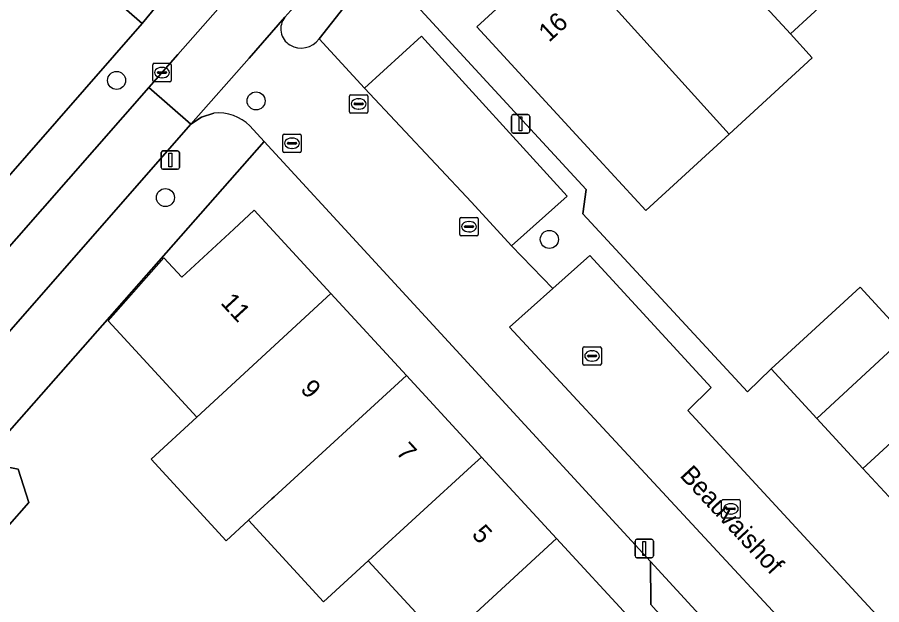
# Model space of a CAD drawing. Extents: x 158472 to 159562, y 388525 to 389606.
# Drawn here: x 158975.44 to 159022.2, y 388879.11 to 388910.91 of the extents above; entities that cross this region are included whole.
import ezdxf

# ---------------------------------------------------------------- set-up
doc = ezdxf.new("R2010")
doc.units = 0
for name, color, linetype in [('IMGEO_Berm_groen', 7, 'Continuous'), ('IMGEO_Boom', 7, 'Continuous'), ('IMGEO_Brandkraan', 7, 'Continuous'), ('IMGEO_Erf', 7, 'Continuous'), ('IMGEO_Fietspad_gesloten', 7, 'Continuous'), ('IMGEO_Groenvoorziening', 7, 'Continuous'), ('IMGEO_Kolk', 7, 'Continuous'), ('IMGEO_Lichtmast', 7, 'Continuous'), ('IMGEO_Muur', 7, 'Continuous'), ('IMGEO_Openbare_ruimte_label', 7, 'Continuous'), ('IMGEO_Pand', 7, 'Continuous'), ('IMGEO_Pand_nummerreeks', 7, 'Continuous'), ('IMGEO_Parkeervlak_open', 7, 'Continuous'), ('IMGEO_Rijbaan_lokaal_open', 7, 'Continuous'), ('IMGEO_Voetpad_open', 7, 'Continuous')]:
    doc.layers.add(name, color=color, linetype=linetype)

msp = doc.modelspace()

# ---------------------------------------------------------------- linework, layer by layer
at = {"layer": 'IMGEO_Berm_groen'}
for points in [[(158986.075, 388905.713), (158985.406, 388905.499), (158984.817, 388905.117), (158966.103, 388883.752), (158968.762, 388881.439), (158988.788, 388904.188)], [(158988.788, 388904.188), (158988.017, 388905.027)]]:
    msp.add_lwpolyline(points, dxfattribs=at)
msp.add_arc((158986.331, 388903.347), 2.38, 44.9027, 96.1864, dxfattribs=at)
at = {"layer": 'IMGEO_Boom'}
for centre in [(158980.808, 388907.487), (158988.355, 388906.378), (158983.45, 388901.151), (159004.217, 388898.881)]:
    msp.add_circle(centre, 0.489, dxfattribs=at)
at = {"layer": 'IMGEO_Brandkraan'}
for p, q in [((158989.798, 388903.661), (158989.798, 388904.513)), ((158989.873, 388904.587), (158990.725, 388904.587)), ((158990.286, 388904.367), (158990.311, 388904.367)), ((158990.799, 388904.513), (158990.799, 388903.661)), ((158990.057, 388904.081), (158990.057, 388904.093)), ((158990.495, 388904.044), (158990.097, 388904.044)), ((158990.1, 388904.13), (158990.498, 388904.13)), ((158990.541, 388904.093), (158990.541, 388904.081)), ((158990.725, 388903.587), (158989.873, 388903.587)), ((158990.309, 388903.807), (158990.284, 388903.807))]:
    msp.add_line(p, q, dxfattribs=at)
for points in [[(158989.798, 388903.661), (158989.798, 388904.513)], [(158989.873, 388904.587), (158990.725, 388904.587)], [(158990.799, 388904.513), (158990.799, 388903.661)], [(158990.725, 388903.587), (158989.873, 388903.587)]]:
    msp.add_lwpolyline(points, dxfattribs=at)
for centre, radius, start, end in [((158989.875, 388904.511), 0.0765, 91.552, 178.448), ((158989.875, 388904.511), 0.0765, 91.552, 178.448), ((158990.723, 388904.511), 0.0765, 1.552, 88.448), ((158990.723, 388904.511), 0.0765, 1.552, 88.448), ((158990.097, 388904.09), 0.0403, 85.8775, 175.7526), ((158990.094, 388904.08), 0.0366, 178.938, 274.7102), ((158990.498, 388904.087), 0.043, 264.8664, 352.4533), ((158990.502, 388904.092), 0.0386, 1.7309, 96.639), ((158989.875, 388903.663), 0.0765, 181.552, 268.448), ((158989.875, 388903.663), 0.0765, 181.552, 268.448), ((158990.723, 388903.663), 0.0765, 271.552, 358.448), ((158990.723, 388903.663), 0.0765, 271.552, 358.448)]:
    msp.add_arc(centre, radius, start, end, dxfattribs=at)
for centre, major_axis, ratio, start_param, end_param in [((158990.285, 388904.087), (-0.387, 0.002), 0.722429, 4.712389, 7.853982), ((158990.31, 388904.087), (-0.39, 0.002), 0.717154, 1.570796, 4.712389)]:
    msp.add_ellipse(centre, major_axis=major_axis, ratio=ratio, start_param=start_param, end_param=end_param, dxfattribs=at)
at = {"layer": 'IMGEO_Erf'}
for points in [[(158928.728, 388923.855), (158935.982, 388907.162), (158945.799, 388898.553), (158947.637, 388900.659), (158950.849, 388897.857), (158953.895, 388895.199), (158952.057, 388893.093), (158953.206, 388892.096), (158955.047, 388894.211), (158958.302, 388891.378), (158956.461, 388889.263), (158960.457, 388885.716), (158982.198, 388910.573), (158963.265, 388927.1)], [(158997.065, 388911.51), (159000.837, 388907.412), (159006.203, 388901.581), (159006.027, 388900.273), (159014.937, 388890.629), (159016.222, 388891.875), (159021.022, 388896.297), (159023.484, 388893.624), (159025.982, 388890.912), (159028.075, 388888.641), (159032.79, 388892.979), (159028.735, 388897.342), (159031.517, 388899.927), (159033.216, 388901.506), (159034.832, 388903.008), (159038.924, 388898.606), (159044.34, 388903.612), (159040.28, 388908.103), (159042.012, 388909.668), (159046.071, 388905.177), (159047.144, 388906.244), (159051.996, 388910.732), (159056.776, 388915.153)], [(159021.668, 388914.063), (159017.258, 388910.008), (159018.44, 388908.714), (159013.951, 388904.587), (159009.44, 388900.44), (159006.905, 388903.197), (159000.295, 388910.386), (159004.887, 388914.609)], [(158998.489, 388877.073), (158994.425, 388881.489), (158992.009, 388879.271), (158987.95, 388883.693), (158986.742, 388882.571), (158982.674, 388886.983), (158985.15, 388889.266), (158980.997, 388893.778), (158980.347, 388894.484), (158983.371, 388897.893), (158984.333, 388896.849), (158987.151, 388899.442), (158988.255, 388900.458), (158992.402, 388895.953), (158996.488, 388891.513), (159000, 388887.698), (159000.545, 388887.106), (159004.599, 388882.702), (159008.654, 388878.296)]]:
    msp.add_lwpolyline(points, dxfattribs=at)
for points in [[(159014.649, 388873.584), (159009.7, 388879.13), (159009.691, 388881.445), (159000, 388891.989), (158988.788, 388904.188), (158968.762, 388881.439), (158967.507, 388880.013), (158967.11, 388879.563), (158970.648, 388876.486), (158972.587, 388878.607), (158974.289, 388877.137), (158978.812, 388873.23), (158976.909, 388871.042), (158981.434, 388867.108), (158983.016, 388868.906), (158984.505, 388867.595), (158982.931, 388865.806), (158985.959, 388863.173), (158990.479, 388859.243), (158992.082, 388857.849), (158995.085, 388855.237), (158999.05, 388855.408), (159000, 388856.515)], [(158976.064, 388884.655), (158974.887, 388883.313), (158973.195, 388883.687), (158972.474, 388885.408), (158973.645, 388886.806), (158975.487, 388886.444)]]:
    msp.add_lwpolyline(points, close=True, dxfattribs=at)
at = {"layer": 'IMGEO_Fietspad_gesloten'}
for points in [[(159114.372, 389026.022), (159084.209, 389000), (159070.579, 388988.241), (159054.573, 388974.475), (159049.939, 388970.49), (159033.647, 388956.597), (159018.694, 388943.743), (159015.935, 388941.39), (159013.072, 388938.778), (159010.208, 388936.145), (159007.355, 388933.494), (159004.156, 388930.365), (159000.439, 388926.694), (159000, 388926.236), (158997.258, 388923.376), (158993.803, 388919.761), (158991.035, 388916.747), (158984.126, 388908.89), (158982.556, 388907.1), (158984.817, 388905.117), (158987.972, 388908.688), (158989.914, 388910.905), (158990.387, 388911.446), (158993.186, 388914.58)], [(158966.103, 388883.752), (158984.817, 388905.117), (158982.556, 388907.1), (158962.346, 388884.059)]]:
    msp.add_lwpolyline(points, dxfattribs=at)
at = {"layer": 'IMGEO_Groenvoorziening'}
for points in [[(159000, 388921.825), (158998.902, 388920.665), (158996.126, 388917.751), (158993.186, 388914.58), (158990.387, 388911.446), (158989.914, 388910.905)], [(158991.758, 388909.738), (158993.095, 388911.436), (158993.958, 388912.41)]]:
    msp.add_lwpolyline(points, dxfattribs=at)
for centre, radius, start, end in [((158990.696, 388910.273), 1.006, 141.04, 239.1987), ((158990.794, 388910.415), 1.178, 238.6579, 324.9106)]:
    msp.add_arc(centre, radius, start, end, dxfattribs=at)
at = {"layer": 'IMGEO_Kolk'}
for p, q in [((158982.767, 388907.488), (158982.767, 388908.34)), ((158982.842, 388908.414), (158983.694, 388908.414)), ((158983.255, 388908.194), (158983.28, 388908.194)), ((158983.768, 388908.34), (158983.768, 388907.488)), ((158983.026, 388907.908), (158983.026, 388907.92)), ((158983.464, 388907.871), (158983.066, 388907.871)), ((158983.069, 388907.957), (158983.467, 388907.957)), ((158983.278, 388907.634), (158983.253, 388907.634)), ((158983.51, 388907.92), (158983.51, 388907.908)), ((158983.694, 388907.414), (158982.842, 388907.414)), ((158993.48, 388906.716), (158994.332, 388906.716)), ((158993.405, 388905.79), (158993.405, 388906.642)), ((158993.664, 388906.21), (158993.664, 388906.222)), ((158993.707, 388906.259), (158994.105, 388906.259)), ((158993.893, 388906.496), (158993.918, 388906.496)), ((158994.148, 388906.222), (158994.148, 388906.21)), ((158994.406, 388906.642), (158994.406, 388905.79)), ((158994.332, 388905.716), (158993.48, 388905.716)), ((158994.102, 388906.173), (158993.704, 388906.173)), ((158993.916, 388905.936), (158993.891, 388905.936)), ((158999.372, 388899.147), (158999.372, 388899.999)), ((158999.447, 388900.073), (159000.299, 388900.073)), ((158999.86, 388899.853), (158999.885, 388899.853)), ((159000.373, 388899.999), (159000.373, 388899.147)), ((158999.631, 388899.567), (158999.631, 388899.579)), ((159000.069, 388899.53), (158999.671, 388899.53)), ((158999.674, 388899.616), (159000.072, 388899.616)), ((158999.883, 388899.293), (158999.858, 388899.293)), ((159000.115, 388899.579), (159000.115, 388899.567)), ((159000.299, 388899.073), (158999.447, 388899.073)), ((159006.031, 388892.15), (159006.031, 388893.002)), ((159006.106, 388893.076), (159006.958, 388893.076)), ((159006.519, 388892.856), (159006.544, 388892.856)), ((159007.032, 388893.002), (159007.032, 388892.15)), ((159006.29, 388892.57), (159006.29, 388892.582)), ((159006.728, 388892.533), (159006.33, 388892.533)), ((159006.333, 388892.619), (159006.731, 388892.619)), ((159006.542, 388892.296), (159006.517, 388892.296)), ((159006.774, 388892.582), (159006.774, 388892.57)), ((159006.958, 388892.076), (159006.106, 388892.076)), ((159013.535, 388883.877), (159013.535, 388884.729)), ((159013.61, 388884.803), (159014.462, 388884.803)), ((159014.536, 388884.729), (159014.536, 388883.877)), ((159013.794, 388884.297), (159013.794, 388884.309)), ((159014.232, 388884.26), (159013.834, 388884.26)), ((159013.837, 388884.346), (159014.235, 388884.346)), ((159014.023, 388884.583), (159014.048, 388884.583)), ((159014.278, 388884.309), (159014.278, 388884.297)), ((159014.462, 388883.803), (159013.61, 388883.803)), ((159014.046, 388884.023), (159014.021, 388884.023))]:
    msp.add_line(p, q, dxfattribs=at)
for points in [[(158982.767, 388907.488), (158982.767, 388908.34)], [(158982.842, 388908.414), (158983.694, 388908.414)], [(158983.768, 388908.34), (158983.768, 388907.488)], [(158983.694, 388907.414), (158982.842, 388907.414)], [(158993.48, 388906.716), (158994.332, 388906.716)], [(158993.405, 388905.79), (158993.405, 388906.642)], [(158994.406, 388906.642), (158994.406, 388905.79)], [(158994.332, 388905.716), (158993.48, 388905.716)], [(158999.372, 388899.147), (158999.372, 388899.999)], [(158999.447, 388900.073), (159000.299, 388900.073)], [(159000.373, 388899.999), (159000.373, 388899.147)], [(159000.299, 388899.073), (158999.447, 388899.073)], [(159006.031, 388892.15), (159006.031, 388893.002)], [(159006.106, 388893.076), (159006.958, 388893.076)], [(159007.032, 388893.002), (159007.032, 388892.15)], [(159006.958, 388892.076), (159006.106, 388892.076)], [(159013.535, 388883.877), (159013.535, 388884.729)], [(159013.61, 388884.803), (159014.462, 388884.803)], [(159014.536, 388884.729), (159014.536, 388883.877)], [(159014.462, 388883.803), (159013.61, 388883.803)]]:
    msp.add_lwpolyline(points, dxfattribs=at)
for centre, radius, start, end in [((158982.844, 388908.338), 0.0765, 91.552, 178.448), ((158982.844, 388908.338), 0.0765, 91.552, 178.448), ((158983.692, 388908.338), 0.0765, 1.552, 88.448), ((158983.692, 388908.338), 0.0765, 1.552, 88.448), ((158983.066, 388907.917), 0.0403, 85.8775, 175.7526), ((158983.063, 388907.907), 0.0366, 178.938, 274.7102), ((158983.467, 388907.914), 0.043, 264.8664, 352.4533), ((158983.471, 388907.919), 0.0386, 1.7309, 96.639), ((158982.844, 388907.49), 0.0765, 181.552, 268.448), ((158982.844, 388907.49), 0.0765, 181.552, 268.448), ((158983.692, 388907.49), 0.0765, 271.552, 358.448), ((158983.692, 388907.49), 0.0765, 271.552, 358.448), ((158993.482, 388906.64), 0.0765, 91.552, 178.448), ((158993.482, 388906.64), 0.0765, 91.552, 178.448), ((158994.33, 388906.64), 0.0765, 1.552, 88.448), ((158994.33, 388906.64), 0.0765, 1.552, 88.448), ((158993.704, 388906.219), 0.0403, 85.8775, 175.7526), ((158993.701, 388906.209), 0.0366, 178.938, 274.7102), ((158994.105, 388906.216), 0.043, 264.8664, 352.4533), ((158994.109, 388906.221), 0.0386, 1.7309, 96.639), ((158993.482, 388905.792), 0.0765, 181.552, 268.448), ((158993.482, 388905.792), 0.0765, 181.552, 268.448), ((158994.33, 388905.792), 0.0765, 271.552, 358.448), ((158994.33, 388905.792), 0.0765, 271.552, 358.448), ((158999.449, 388899.997), 0.0765, 91.552, 178.448), ((158999.449, 388899.997), 0.0765, 91.552, 178.448), ((159000.297, 388899.997), 0.0765, 1.552, 88.448), ((159000.297, 388899.997), 0.0765, 1.552, 88.448), ((158999.671, 388899.576), 0.0403, 85.8775, 175.7526), ((158999.668, 388899.566), 0.0366, 178.938, 274.7102), ((159000.072, 388899.573), 0.043, 264.8664, 352.4533), ((159000.076, 388899.578), 0.0386, 1.7309, 96.639), ((158999.449, 388899.149), 0.0765, 181.552, 268.448), ((158999.449, 388899.149), 0.0765, 181.552, 268.448), ((159000.297, 388899.149), 0.0765, 271.552, 358.448), ((159000.297, 388899.149), 0.0765, 271.552, 358.448), ((159006.108, 388893), 0.0765, 91.552, 178.448), ((159006.108, 388893), 0.0765, 91.552, 178.448), ((159006.956, 388893), 0.0765, 1.552, 88.448), ((159006.956, 388893), 0.0765, 1.552, 88.448), ((159006.33, 388892.579), 0.0403, 85.8775, 175.7526), ((159006.327, 388892.569), 0.0366, 178.938, 274.7102), ((159006.731, 388892.576), 0.043, 264.8664, 352.4533), ((159006.735, 388892.581), 0.0386, 1.7309, 96.639), ((159006.108, 388892.152), 0.0765, 181.552, 268.448), ((159006.108, 388892.152), 0.0765, 181.552, 268.448), ((159006.956, 388892.152), 0.0765, 271.552, 358.448), ((159006.956, 388892.152), 0.0765, 271.552, 358.448), ((159013.612, 388884.727), 0.0765, 91.552, 178.448), ((159013.612, 388884.727), 0.0765, 91.552, 178.448), ((159014.46, 388884.727), 0.0765, 1.552, 88.448), ((159014.46, 388884.727), 0.0765, 1.552, 88.448), ((159013.834, 388884.306), 0.0403, 85.8775, 175.7526), ((159013.831, 388884.296), 0.0366, 178.938, 274.7102), ((159014.235, 388884.303), 0.043, 264.8664, 352.4533), ((159014.239, 388884.308), 0.0386, 1.7309, 96.639), ((159013.612, 388883.879), 0.0765, 181.552, 268.448), ((159013.612, 388883.879), 0.0765, 181.552, 268.448), ((159014.46, 388883.879), 0.0765, 271.552, 358.448), ((159014.46, 388883.879), 0.0765, 271.552, 358.448)]:
    msp.add_arc(centre, radius, start, end, dxfattribs=at)
for centre, major_axis, ratio, start_param, end_param in [((158983.254, 388907.914), (-0.387, 0.002), 0.722429, 4.712389, 7.853982), ((158983.279, 388907.914), (-0.39, 0.002), 0.717154, 1.570796, 4.712389), ((158993.892, 388906.216), (-0.387, 0.002), 0.722429, 4.712389, 7.853982), ((158993.917, 388906.216), (-0.39, 0.002), 0.717154, 1.570796, 4.712389), ((158999.859, 388899.573), (-0.387, 0.002), 0.722429, 4.712389, 7.853982), ((158999.884, 388899.573), (-0.39, 0.002), 0.717154, 1.570796, 4.712389), ((159006.518, 388892.576), (-0.387, 0.002), 0.722429, 4.712389, 7.853982), ((159006.543, 388892.576), (-0.39, 0.002), 0.717154, 1.570796, 4.712389), ((159014.022, 388884.303), (-0.387, 0.002), 0.722429, 4.712389, 7.853982), ((159014.047, 388884.303), (-0.39, 0.002), 0.717154, 1.570796, 4.712389)]:
    msp.add_ellipse(centre, major_axis=major_axis, ratio=ratio, start_param=start_param, end_param=end_param, dxfattribs=at)
at = {"layer": 'IMGEO_Lichtmast'}
for p, q in [((159002.167, 388904.741), (159002.167, 388905.541)), ((159002.167, 388905.541), (159002.167, 388904.741)), ((159002.267, 388905.641), (159003.057, 388905.641)), ((159003.057, 388905.641), (159002.267, 388905.641)), ((159003.157, 388905.541), (159003.157, 388904.741)), ((159003.157, 388904.741), (159003.157, 388905.541)), ((159003.057, 388904.641), (159002.267, 388904.641)), ((159002.267, 388904.641), (159003.057, 388904.641)), ((158983.217, 388902.78), (158983.217, 388903.58)), ((158983.217, 388903.58), (158983.217, 388902.78)), ((158983.317, 388903.68), (158984.107, 388903.68)), ((158984.107, 388903.68), (158983.317, 388903.68)), ((158984.207, 388903.58), (158984.207, 388902.78)), ((158984.207, 388902.78), (158984.207, 388903.58)), ((158984.107, 388902.68), (158983.317, 388902.68)), ((158983.317, 388902.68), (158984.107, 388902.68)), ((159008.857, 388881.755), (159008.857, 388882.555)), ((159008.857, 388882.555), (159008.857, 388881.755)), ((159008.957, 388882.655), (159009.747, 388882.655)), ((159009.747, 388882.655), (159008.957, 388882.655)), ((159009.847, 388882.555), (159009.847, 388881.755)), ((159009.847, 388881.755), (159009.847, 388882.555)), ((159009.747, 388881.655), (159008.957, 388881.655)), ((159008.957, 388881.655), (159009.747, 388881.655))]:
    msp.add_line(p, q, dxfattribs=at)
for points in [[(159002.587, 388905.516), (159002.737, 388905.516), (159002.737, 388904.766), (159002.587, 388904.766), (159002.587, 388905.516)], [(158983.637, 388903.555), (158983.787, 388903.555), (158983.787, 388902.805), (158983.637, 388902.805), (158983.637, 388903.555)], [(159009.277, 388882.53), (159009.427, 388882.53), (159009.427, 388881.78), (159009.277, 388881.78), (159009.277, 388882.53)]]:
    msp.add_lwpolyline(points, dxfattribs=at)
for centre, start, end in [((159002.267, 388905.541), 90, 180), ((159002.267, 388905.541), 90, 180), ((159003.057, 388905.541), 0, 90), ((159003.057, 388905.541), 360, 90), ((159002.267, 388904.741), 180, 270), ((159002.267, 388904.741), 180, 270), ((159003.057, 388904.741), 270, 0), ((159003.057, 388904.741), 270, 0), ((158983.317, 388903.58), 90, 180), ((158983.317, 388903.58), 90, 180), ((158984.107, 388903.58), 0, 90), ((158984.107, 388903.58), 360, 90), ((158983.317, 388902.78), 180, 270), ((158983.317, 388902.78), 180, 270), ((158984.107, 388902.78), 270, 0), ((158984.107, 388902.78), 270, 0), ((159008.957, 388882.555), 90, 180), ((159008.957, 388882.555), 90, 180), ((159009.747, 388882.555), 0, 90), ((159009.747, 388882.555), 360, 90), ((159008.957, 388881.755), 180, 270), ((159008.957, 388881.755), 180, 270), ((159009.747, 388881.755), 270, 0), ((159009.747, 388881.755), 270, 0)]:
    msp.add_arc(centre, 0.1, start, end, dxfattribs=at)
at = {"layer": 'IMGEO_Muur'}
msp.add_lwpolyline([(159000.837, 388907.412), (159006.203, 388901.581), (159006.027, 388900.273), (159014.937, 388890.629), (159016.222, 388891.875)], dxfattribs=at)
at = {"layer": 'IMGEO_Pand'}
for points in [[(159013.698, 388922.711), (159009.285, 388918.653), (159017.258, 388910.008), (159021.668, 388914.063), (159019.305, 388916.635), (159019.185, 388916.765)], [(159017.258, 388910.008), (159009.285, 388918.653), (159004.887, 388914.609), (159013.951, 388904.587), (159018.44, 388908.714)], [(159013.951, 388904.587), (159004.887, 388914.609), (159000.295, 388910.386), (159006.905, 388903.197), (159009.44, 388900.44)], [(158985.15, 388889.266), (158992.402, 388895.953), (158988.255, 388900.458), (158987.151, 388899.442), (158984.333, 388896.849), (158983.371, 388897.893), (158980.347, 388894.484), (158980.997, 388893.778)], [(158996.488, 388891.513), (158992.402, 388895.953), (158985.15, 388889.266), (158982.674, 388886.983), (158986.742, 388882.571), (158987.95, 388883.693), (158989.214, 388884.851), (158989.334, 388884.961)], [(159023.484, 388893.624), (159021.022, 388896.297), (159016.222, 388891.875), (159018.687, 388889.199)], [(159025.982, 388890.912), (159023.484, 388893.624), (159018.687, 388889.199), (159021.183, 388886.49)], [(159000.545, 388887.106), (159000, 388887.698), (158996.488, 388891.513), (158989.334, 388884.961), (158989.214, 388884.851), (158987.95, 388883.693), (158992.009, 388879.271), (158994.425, 388881.489), (159000, 388886.606)], [(159025.982, 388890.912), (159021.183, 388886.49), (159023.276, 388884.219), (159028.075, 388888.641)], [(159004.599, 388882.702), (159000.545, 388887.106), (159000, 388886.606), (158994.425, 388881.489), (158998.489, 388877.073), (159000, 388878.465)], [(158975.487, 388886.444), (158973.645, 388886.806), (158972.474, 388885.408), (158973.195, 388883.687), (158974.887, 388883.313), (158976.064, 388884.655)], [(159004.599, 388882.702), (159000, 388878.465), (158998.489, 388877.073), (158996.193, 388874.96), (159000.262, 388870.539), (159008.654, 388878.296)]]:
    msp.add_lwpolyline(points, close=True, dxfattribs=at)
at = {"layer": 'IMGEO_Parkeervlak_open'}
msp.add_lwpolyline([(158997.305, 388909.881), (158994.21, 388907.064), (159000, 388900.895), (159002.168, 388898.532), (159005.184, 388901.225)], close=True, dxfattribs=at)
at = {"layer": 'IMGEO_Rijbaan_lokaal_open'}
msp.add_lwpolyline([(159011.707, 388889.621), (159012.963, 388890.865), (159006.407, 388898.008), (159004.406, 388896.221), (159002.069, 388894.135), (159027.544, 388866.648), (159041.757, 388850.948), (159044.684, 388853.597), (159030.762, 388868.976)], close=True, dxfattribs=at)
at = {"layer": 'IMGEO_Voetpad_open'}
for points in [[(158949.356, 388965.698), (158935.81, 388996.86), (158933.359, 388995.794), (158940.226, 388980.021), (158963.265, 388927.1), (158982.198, 388910.573), (158983.711, 388912.434), (158982.25, 388913.851), (158982.208, 388914.236), (158982.016, 388914.335), (158981.86, 388920.424), (158981.993, 388921.419), (158982.824, 388923.338), (158987.372, 388928.478), (158987.5, 388928.773)], [(158983.711, 388912.434), (158982.198, 388910.573), (158960.457, 388885.716), (158962.346, 388884.059), (158982.556, 388907.1), (158984.126, 388908.89), (158991.035, 388916.747)], [(159030.671, 388876.212), (159028.124, 388878.939), (159025.631, 388881.607), (159023.276, 388884.219), (159021.183, 388886.49), (159018.687, 388889.199), (159016.222, 388891.875), (159014.937, 388890.629), (159006.027, 388900.273), (159006.203, 388901.581), (159000.837, 388907.412), (158997.065, 388911.51), (158995.082, 388913.591)], [(158993.958, 388912.41), (158993.095, 388911.436), (158991.758, 388909.738), (158994.21, 388907.064), (158997.305, 388909.881), (159005.184, 388901.225), (159002.168, 388898.532), (159004.406, 388896.221), (159006.407, 388898.008), (159012.963, 388890.865), (159011.707, 388889.621), (159030.762, 388868.976), (159032.108, 388870.238), (159046.143, 388854.918), (159046.611, 388854.503), (159047.484, 388855.159), (159037.009, 388866.608), (159030.494, 388873.729), (159030.671, 388876.212)], [(158989.914, 388910.905), (158987.972, 388908.688), (158984.817, 388905.117), (158985.406, 388905.499), (158986.075, 388905.713)], [(159002.069, 388894.135), (159004.406, 388896.221), (159002.168, 388898.532), (159000, 388900.895), (158994.21, 388907.064), (158991.758, 388909.738)], [(158988.017, 388905.027), (158988.788, 388904.188), (159000, 388891.989), (159009.691, 388881.445), (159014.98, 388875.691), (159014.649, 388873.584), (159017.532, 388870.512), (159019.99, 388867.843), (159022.471, 388865.149), (159024.943, 388864.972), (159030.636, 388858.979), (159036.588, 388852.524), (159039.702, 388849.044), (159042.094, 388846.371), (159043.009, 388847.412), (159040.611, 388849.91), (159026.258, 388865.425), (159027.544, 388866.648), (159002.069, 388894.135)]]:
    msp.add_lwpolyline(points, dxfattribs=at)
msp.add_lwpolyline([(159014.649, 388873.584), (159014.98, 388875.691), (159009.691, 388881.445), (159009.7, 388879.13)], close=True, dxfattribs=at)
for centre, radius, start, end in [((158990.696, 388910.273), 1.006, 141.04, 239.1987), ((158990.794, 388910.415), 1.178, 238.6579, 324.9106), ((158986.331, 388903.347), 2.38, 44.9027, 96.1864)]:
    msp.add_arc(centre, radius, start, end, dxfattribs=at)

# ---------------------------------------------------------------- texts
at = {"layer": 'IMGEO_Openbare_ruimte_label'}
msp.add_text('Beauvaishof', height=1, rotation=312.813, dxfattribs=at).set_placement((159011.231, 388886.078))
at = {"layer": 'IMGEO_Pand_nummerreeks'}
for s, rotation, p in [('16', 42.5981, (159004.202, 388909.523)), ('11', 312.6311, (158986.391, 388895.425)), ('9', 312.6278, (158990.706, 388890.738)), ('7', 312.6278, (158995.881, 388887.331)), ('5', 312.6271, (158999.975, 388882.882))]:
    msp.add_text(s, height=1, rotation=rotation, dxfattribs=at).set_placement(p)

doc.saveas('drawing.dxf')
